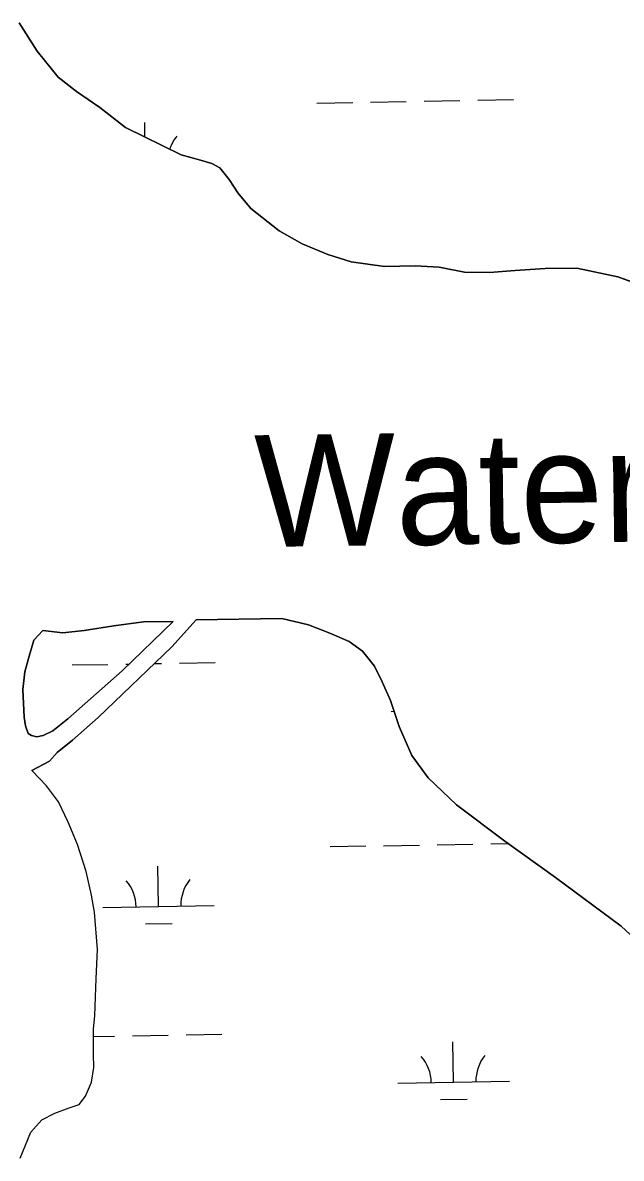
# Model space of a CAD drawing. Extents: x 3903937 to 3942190, y 260677 to 286651.
# Drawn here: x 3917570 to 3918106, y 270827 to 271843 of the extents above; entities that cross this region are included whole.
import ezdxf

# ---------------------------------------------------------------- set-up
doc = ezdxf.new("R2010")
doc.units = 0
for name, color, linetype in [('V-RIVR-IDEN', 7, 'Continuous'), ('V-TOPO-SHOR', 7, 'Continuous'), ('V-WETL-SWMP', 7, 'Continuous')]:
    doc.layers.add(name, color=color, linetype=linetype)

msp = doc.modelspace()

# ---------------------------------------------------------------- linework, layer by layer
at = {"layer": 'V-TOPO-SHOR'}
for points in [[(3917566.5, 271842.8), (3917582.4, 271817.2), (3917601.2, 271794.1), (3917617.6, 271781.2), (3917638.6, 271766.8), (3917661.7, 271749.2), (3917711.4, 271724.7), (3917728.9, 271719.7), (3917738.8, 271716.9), (3917746.1, 271712.9), (3917754.5, 271702.6), (3917762.2, 271690.5), (3917774, 271676.6), (3917799.2, 271656.6), (3917819.7, 271645), (3917842.7, 271635.4), (3917863.8, 271629), (3917893.5, 271624.8), (3917920.9, 271625.4), (3917942.4, 271624), (3917965.3, 271619.5), (3917987.5, 271619.2), (3918010.6, 271621.1), (3918037.3, 271623), (3918065.9, 271623.3), (3918102.6, 271615.4), (3918133.6, 271604.2)], [(3917587.5, 271299.1), (3917579.6, 271290.4), (3917574.6, 271274.1), (3917571.4, 271262), (3917569.7, 271246.4), (3917571, 271221.5), (3917572, 271213.8), (3917574.5, 271206.9), (3917577.5, 271205.1), (3917582.2, 271203.9), (3917587.9, 271205.1), (3917596.6, 271209.2), (3917610.1, 271220), (3917658.7, 271263.1), (3917704.3, 271307.1)], [(3917724.9, 271308.6), (3917703.2, 271284.4), (3917637.2, 271221.3), (3917614.2, 271201), (3917600.3, 271189.8), (3917593.6, 271182.3), (3917577.6, 271173.9)], [(3917704.3, 271307.1), (3917677.6, 271306.8), (3917651.3, 271303.2), (3917624.7, 271299.2), (3917605.5, 271297.1), (3917587.5, 271299.1)], [(3917958, 271143.1), (3917932.7, 271167.3), (3917918.1, 271187.3), (3917906.6, 271213.3), (3917898.8, 271236.4), (3917891.5, 271253), (3917884.5, 271267.1), (3917873.9, 271280.5), (3917861.9, 271289.1), (3917844.5, 271296.7), (3917825.4, 271304.2), (3917801.5, 271309.7), (3917724.9, 271308.6)], [(3918384.8, 271014.7), (3918334.9, 270993.4), (3918312, 270982.2), (3918278.5, 270965.8), (3918221.5, 270944.7), (3918179.4, 270924.1), (3918164.9, 270916.3), (3918153.6, 270913.4), (3918148.9, 270912.6), (3918143.2, 270915.4), (3918142, 270917), (3918142, 270926.7), (3918144.7, 270943), (3918147.7, 270961.6), (3918145.6, 270985.9), (3918140.6, 270996.4), (3918135.4, 271003.7), (3918125.2, 271016.4), (3918105.4, 271034.5), (3918046.7, 271078.2), (3918001.4, 271110.5), (3917958, 271143.1)]]:
    msp.add_lwpolyline(points, dxfattribs=at)
at = {"layer": 'V-WETL-SWMP'}
for p, q in [((3917582.4, 271817.2), (3917566.5, 271842.8)), ((3917601.2, 271794.1), (3917582.4, 271817.2)), ((3917617.6, 271781.2), (3917601.2, 271794.1)), ((3917638.6, 271766.8), (3917617.6, 271781.2)), ((3917929.1, 271772.6), (3917961.1, 271773.2)), ((3917977.1, 271773.5), (3918009.1, 271774)), ((3917661.7, 271749.2), (3917638.6, 271766.8)), ((3917833.1, 271770.9), (3917865.1, 271771.5)), ((3917881.1, 271771.8), (3917913.1, 271772.3)), ((3917679, 271740.6), (3917678.8, 271753.5)), ((3917711.4, 271724.7), (3917661.7, 271749.2)), ((3917728.9, 271719.7), (3917711.4, 271724.7)), ((3917738.8, 271716.9), (3917728.9, 271719.7)), ((3917746.1, 271712.9), (3917738.8, 271716.9)), ((3917754.5, 271702.6), (3917746.1, 271712.9)), ((3917762.2, 271690.5), (3917754.5, 271702.6)), ((3917774, 271676.6), (3917762.2, 271690.5)), ((3917799.2, 271656.6), (3917774, 271676.6)), ((3917819.7, 271645), (3917799.2, 271656.6)), ((3917842.7, 271635.4), (3917819.7, 271645)), ((3917863.8, 271629), (3917842.7, 271635.4)), ((3917893.5, 271624.8), (3917863.8, 271629)), ((3917920.9, 271625.4), (3917893.5, 271624.8)), ((3917942.4, 271624), (3917920.9, 271625.4)), ((3917965.3, 271619.5), (3917942.4, 271624)), ((3918010.6, 271621.1), (3917987.5, 271619.2)), ((3918037.3, 271623), (3918010.6, 271621.1)), ((3918065.9, 271623.3), (3918037.3, 271623)), ((3918102.6, 271615.4), (3918065.9, 271623.3)), ((3917987.5, 271619.2), (3917965.3, 271619.5)), ((3918133.6, 271604.2), (3918102.6, 271615.4)), ((3917703.2, 271284.4), (3917724.9, 271308.6)), ((3917724.9, 271308.6), (3917801.5, 271309.7)), ((3917801.5, 271309.7), (3917825.4, 271304.2)), ((3917825.4, 271304.2), (3917844.5, 271296.7)), ((3917844.5, 271296.7), (3917861.9, 271289.1)), ((3917861.9, 271289.1), (3917873.9, 271280.5)), ((3917637.2, 271221.3), (3917703.2, 271284.4)), ((3917873.9, 271280.5), (3917884.5, 271267.1)), ((3917613.9, 271268.2), (3917645.9, 271268.7)), ((3917661.9, 271269), (3917664.9, 271269)), ((3917687.6, 271269.4), (3917693.9, 271269.6)), ((3917709.9, 271269.8), (3917741.9, 271270.4)), ((3917884.5, 271267.1), (3917891.5, 271253)), ((3917891.5, 271253), (3917898.8, 271236.4)), ((3917898.8, 271236.4), (3917906.6, 271213.3)), ((3917899.6, 271226.7), (3917902, 271226.8)), ((3917614.2, 271201), (3917637.2, 271221.3)), ((3917906.6, 271213.3), (3917918.1, 271187.3)), ((3917600.3, 271189.8), (3917614.2, 271201)), ((3917593.6, 271182.3), (3917600.3, 271189.8)), ((3917918.1, 271187.3), (3917932.7, 271167.3)), ((3917577.6, 271173.9), (3917593.6, 271182.3)), ((3917590.8, 271160.2), (3917577.6, 271173.9)), ((3917932.7, 271167.3), (3917958, 271143.1)), ((3917601.6, 271145.7), (3917590.8, 271160.2)), ((3917610.4, 271127.5), (3917601.6, 271145.7)), ((3917958, 271143.1), (3918001.4, 271110.5)), ((3917618.6, 271107.7), (3917610.4, 271127.5)), ((3917626.4, 271083.6), (3917618.6, 271107.7)), ((3917844.8, 271105.7), (3917876.8, 271106.3)), ((3917892.8, 271106.5), (3917924.8, 271107.1)), ((3917940.8, 271107.4), (3917972.8, 271107.9)), ((3917988.8, 271108.2), (3918004.2, 271108.5)), ((3918001.4, 271110.5), (3918046.7, 271078.2)), ((3917631.3, 271062.2), (3917626.4, 271083.6)), ((3917691.2, 271052.2), (3917690.5, 271088.2)), ((3918046.7, 271078.2), (3918105.4, 271034.5)), ((3917633.8, 271047), (3917631.3, 271062.2)), ((3917641.2, 271051.4), (3917741.1, 271053.1)), ((3917636.6, 271013.8), (3917633.8, 271047)), ((3917679.4, 271036.6), (3917703.4, 271037)), ((3918105.4, 271034.5), (3918125.2, 271016.4)), ((3917635.3, 270987.8), (3917636.6, 271013.8)), ((3917634.2, 270954.4), (3917635.3, 270987.8)), ((3917633.1, 270942.6), (3917634.2, 270954.4)), ((3917633.1, 270925), (3917633.1, 270942.6)), ((3917633.1, 270935.8), (3917651.8, 270936.1)), ((3917667.8, 270936.4), (3917699.8, 270936.9)), ((3917715.8, 270937.2), (3917747.8, 270937.8)), ((3917955.4, 270895), (3917954.8, 270931)), ((3917633, 270920), (3917633.1, 270925)), ((3917633.4, 270908.2), (3917633, 270920)), ((3917631.2, 270895), (3917633.4, 270908.2)), ((3917625.8, 270882.5), (3917631.2, 270895)), ((3917905.4, 270894.1), (3918005.4, 270895.9)), ((3917620, 270874.9), (3917625.8, 270882.5)), ((3917943.7, 270879.4), (3917967.7, 270879.8)), ((3917598.3, 270867.3), (3917611.3, 270871.9)), ((3917611.3, 270871.9), (3917620, 270874.9)), ((3917576.9, 270850.2), (3917586.6, 270861.2)), ((3917586.6, 270861.2), (3917598.3, 270867.3)), ((3917567.3, 270826.9), (3917576.9, 270850.2))]:
    msp.add_line(p, q, dxfattribs=at)
msp.add_lwpolyline([(3917587.5, 271299.1), (3917605.5, 271297.1), (3917624.7, 271299.2), (3917651.3, 271303.2), (3917677.6, 271306.8), (3917704.3, 271307.1), (3917658.7, 271263.1), (3917610.1, 271220), (3917596.6, 271209.2), (3917587.9, 271205.1), (3917582.2, 271203.9), (3917577.5, 271205.1), (3917574.5, 271206.9), (3917572, 271213.8), (3917571, 271221.5), (3917569.7, 271246.4), (3917571.4, 271262), (3917574.6, 271274.1), (3917579.6, 271290.4)], close=True, dxfattribs=at)
for centre, start, end in [((3917734.7, 271718.9), 140.2366, 162.1731), ((3917635.9, 271051.7), 0.2366, 41.7802), ((3917746.4, 271053.7), 140.2366, 181.7802), ((3917900.2, 270894.5), 0.2366, 41.7802), ((3918010.6, 270896.4), 140.2366, 181.7802)]:
    msp.add_arc(centre, 35.2, start, end, dxfattribs=at)

# ---------------------------------------------------------------- texts
at = {"layer": 'V-RIVR-IDEN'}
msp.add_text('Water', height=100, rotation=0.8107, dxfattribs=at).set_placement((3917777.9, 271373.7))

doc.saveas('drawing.dxf')
